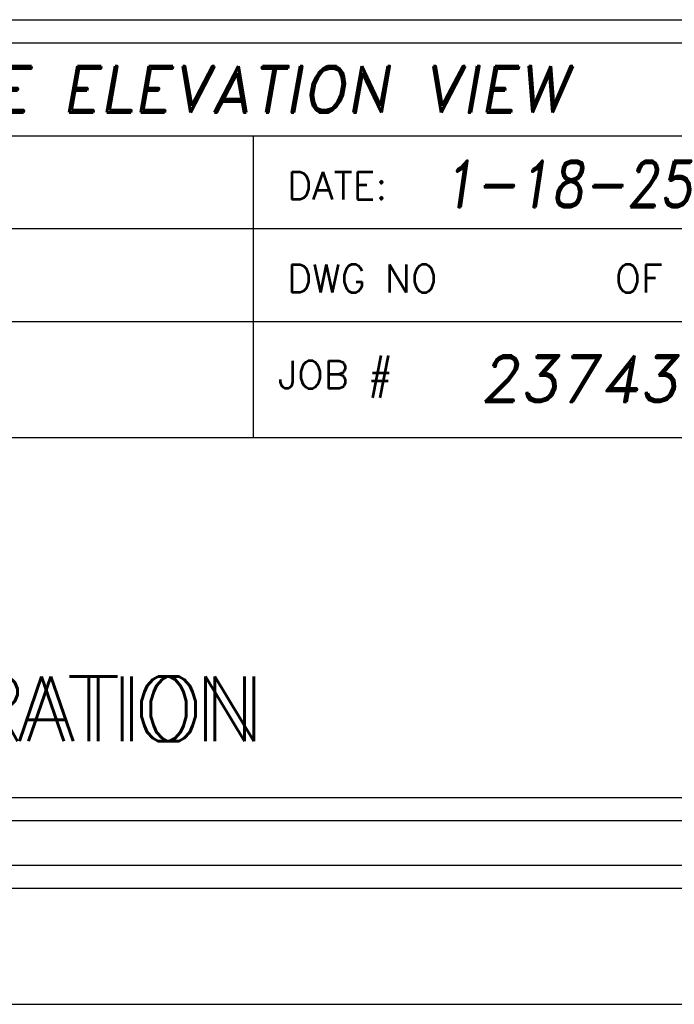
# Model space of a CAD drawing. Header units: inches. Extents: x 1802 to 2468, y -208 to -72.
# Tile 275 of 595: x 2101.03 to 2102.45, y -157.65 to -155.53. Entities that reach past the tile are written whole.
import ezdxf
from ezdxf.enums import TextEntityAlignment as Align

# ---------------------------------------------------------------- set-up
doc = ezdxf.new("R2010")
doc.units = ezdxf.units.IN
doc.header["$LTSCALE"] = 0.5
doc.header["$MEASUREMENT"] = 0
doc.layers.add('SID-M-D', color=42, linetype='Continuous')
doc.layers.add('SID-M-S', color=105, linetype='Continuous')
doc.styles.add('PTI', font='romand.shx', dxfattribs={"oblique": 10})
doc.styles.add('ROMANS', font='ROMANS.shx', dxfattribs={"height": 0.125})
doc.styles.get("Standard").update_dxf_attribs({"font": 'romans.shx'})

# ---------------------------------------------------------------- blocks, each defined once
blk = doc.blocks.new('*U9')
at = {"layer": 'SID-M-S'}
for p, q in [((-34.00000000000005, -0.2500000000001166), (-1.13242748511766e-14, -0.2499999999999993)), ((-34.00000000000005, -0.3000000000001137), (-1.13242748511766e-14, -0.3)), ((-34.00000000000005, -0.550000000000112), (2.886579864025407e-15, -0.55))]:
    blk.add_line(p, q, dxfattribs=at)
blk = doc.blocks.new('JM_TITTLE_BOX_SID')
at = {"layer": 'SID-M-S'}
for p, q in [((-6.604933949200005, 1.32165344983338), (0.1049989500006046, 1.32165344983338)), ((-1.409017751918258, 0.9216574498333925), (-1.409017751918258, 1.32165344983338)), ((-6.604933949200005, 1.121655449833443), (0.1049989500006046, 1.121655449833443)), ((-6.604933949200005, 0.9216574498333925), (0.1049989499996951, 0.9216574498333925)), ((-1.409017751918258, 0.6716599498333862), (-1.409017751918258, 0.9216574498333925)), ((-4.43498749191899, 0.6716599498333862), (0.1049989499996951, 0.6716599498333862))]:
    blk.add_line(p, q, dxfattribs=at)
for points in [[(1.261213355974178e-13, -0.1549984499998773), (-6.499934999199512, -0.1549984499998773, -0.414213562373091), (-6.654933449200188, 1.163513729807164e-13), (-6.654933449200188, 1.416652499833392, -0.4142135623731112), (-6.499934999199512, 1.571650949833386), (1.261213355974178e-13, 1.571650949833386, -0.4142135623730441), (0.1549984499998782, 1.416652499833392), (0.1549984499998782, 1.163513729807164e-13, -0.4142135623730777)], [(1.261213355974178e-13, -0.1049989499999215), (-6.499934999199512, -0.1049989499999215, -0.4142135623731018), (-6.604933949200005, 1.163513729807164e-13), (-6.604933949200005, 1.416652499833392, -0.4142135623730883), (-6.499934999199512, 1.52165144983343), (1.261213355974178e-13, 1.52165144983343, -0.414213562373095), (0.1049989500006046, 1.416652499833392), (0.1049989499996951, 1.163513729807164e-13, -0.414213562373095)]]:
    blk.add_lwpolyline(points, format="xyb", close=True, dxfattribs=at)
at = {"layer": 'SID-M-D', "style": 'ROMANS'}
for s, p in [('DATE:', (-1.336888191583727, 1.184117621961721)), ('DWG NO', (-1.336888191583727, 0.9841196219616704)), ('OF', (-0.6304765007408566, 0.9841196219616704)), ('JOB #', (-1.35556529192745, 0.7766631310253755))]:
    blk.add_text(s, height=0.0599994, dxfattribs=at).set_placement(p)
at = {"layer": 'SID-M-D', "style": 'PTI', "oblique": 10}
for tag, p in [('CUSTOMER', (-5.990553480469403, 1.371591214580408)), ('DIEDATAINFO', (-2.18746001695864, 1.371591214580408)), ('PARTDESCRIPTION', (-5.966376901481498, 1.169693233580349)), ('00-00-00', (-1.009105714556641, 1.167793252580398)), ('PARTNUMBER', (-5.81595049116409, 0.9696952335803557)), ('REV', (-3.360356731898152, 0.9696952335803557)), ('SCALE', (-2.520436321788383, 0.9677952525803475)), ('SH', (-0.8571950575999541, 0.9677952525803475)), ('SHX', (-0.4057438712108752, 0.9677952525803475)), ('TOOL', (-2.472915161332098, 0.7480887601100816)), ('JOB', (-0.9225366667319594, 0.7480887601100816)), ('WTD', (-3.839149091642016, 0.7480887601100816))]:
    blk.add_attdef(tag, p, '', height=0.09999900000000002, dxfattribs=at)
blk.add_attdef('BUILT', text='', height=0.2499630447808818, dxfattribs=at).set_placement((-2.336101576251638, 0.2076912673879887), align=Align.CENTER)
blk = doc.blocks.new('*U13')
at = {"layer": 'SID-M-D', "color": 42, "linetype": 'Continuous', "lineweight": 0, "insert": (-2.665973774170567, 0.1564443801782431), "char_height": 0.139734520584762, "attachment_point": 1}
blk.add_mtext('{CORPORATION}', dxfattribs=at)
at = {"layer": 'SID-M-S', "color": 42}
blk.add_text('CORPORATION', height=0.139734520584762, dxfattribs=at).set_placement((-2.68593584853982, 0.01670985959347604))

msp = doc.modelspace()

# ---------------------------------------------------------------- block references
at = {"layer": 'SID-M-D'}
msp.add_blockref('*U9', (2102.947557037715, -157.09684881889), dxfattribs=at)
at = {"layer": 'SID-M-S'}
ref = msp.add_blockref('JM_TITTLE_BOX_SID', (2102.947557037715, -157.0968488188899), dxfattribs=at)
ref.add_attrib('00-00-00', '1-18-25', (2101.938451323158, -155.9290555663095), dxfattribs={"layer": 'SID-M-D', "height": 0.09999900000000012, "style": 'PTI', "oblique": 9.999999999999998})
ref.add_attrib('JOB', '23743', (2102.025020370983, -156.3487600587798), dxfattribs={"layer": 'SID-M-D', "height": 0.09999900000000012, "style": 'PTI', "oblique": 9.999999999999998})
ref.add_attrib('DIEDATAINFO', 'SIDE ELEVATION VIEW', (2100.760097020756, -155.7252576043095), dxfattribs={"layer": 'SID-M-D', "height": 0.09999900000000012, "style": 'PTI', "oblique": 9.999999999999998})
msp.add_blockref('*U13', (2102.947557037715, -157.0968488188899), dxfattribs=at)

doc.saveas('drawing.dxf')
